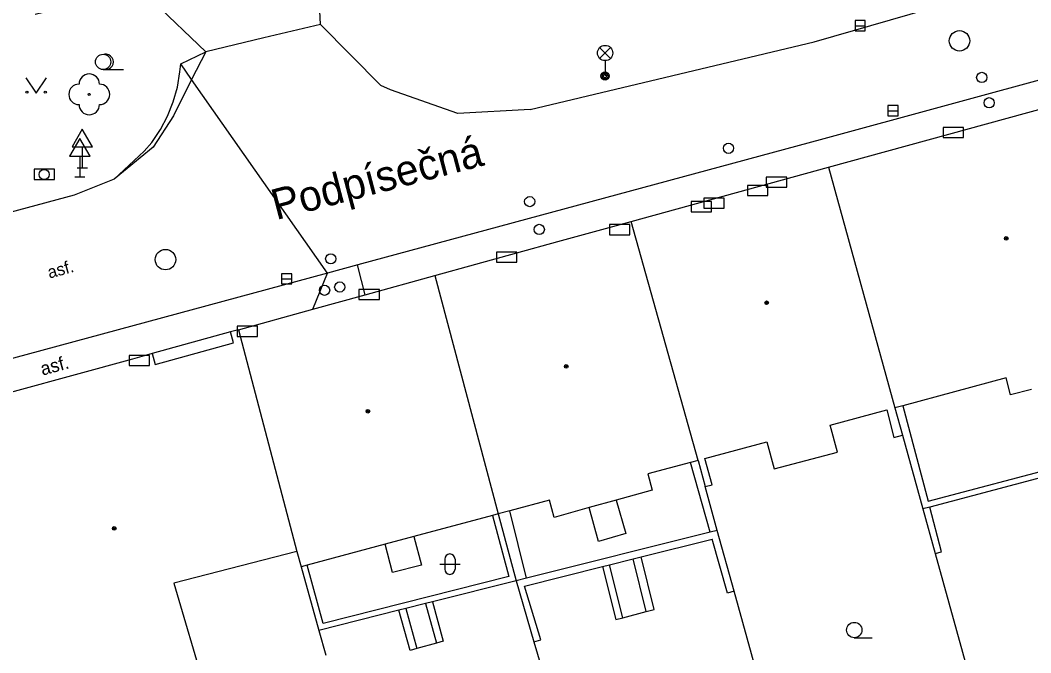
# Model space of a CAD drawing. Extents: x -596229 to -595156, y -1161237 to -1159376.
# Drawn here: x -595354.55 to -595305.08, y -1160726.29 to -1160695.32 of the extents above; entities that cross this region are included whole.
import ezdxf

# ---------------------------------------------------------------- set-up
doc = ezdxf.new("R2010")
doc.units = 0
for name, color, linetype in [('DOP - kresba z DSPS bez souradnic', 7, 'Continuous'), ('DOP - rozhrani ploch obecne', 7, 'Continuous'), ('Level 22', 7, 'Continuous'), ('Level 24', 7, 'Continuous'), ('Level 26', 7, 'Continuous'), ('Level 27', 7, 'Continuous'), ('Level 28', 7, 'Continuous'), ('Level 31', 7, 'Continuous'), ('Level 33', 7, 'Continuous'), ('Level 34', 7, 'Continuous'), ('Level 36', 7, 'Continuous'), ('Level 39', 7, 'Continuous'), ('Nazvy ulic', 7, 'Continuous'), ('Specificka linie pasportu komunikaci', 7, 'Continuous'), ('TM - budovy zdene_ betonove - VP', 7, 'Continuous'), ('TM - chodniky - VP', 7, 'Continuous'), ('TM - komunikace - VP', 7, 'Continuous'), ('TM - popis povrchu', 7, 'Continuous'), ('TM - rozhrani ploch obecne - VP', 7, 'Continuous')]:
    doc.layers.add(name, color=color, linetype=linetype)

msp = doc.modelspace()

# ---------------------------------------------------------------- linework, layer by layer
at = {"layer": 'DOP - kresba z DSPS bez souradnic'}
for points in [[(-595311.35, -1160714.19), (-595310.11, -1160718.86)], [(-595310.11, -1160718.86), (-595296.76, -1160715.34)], [(-595320.77, -1160720.38), (-595321.73, -1160716.97)], [(-595325.37, -1160718.81), (-595324.91, -1160720.45)], [(-595329.76, -1160722.63), (-595330.58, -1160719.34)], [(-595326.24, -1160720.83), (-595326.7, -1160719.18)], [(-595309.45, -1160721.34), (-595310.03, -1160719.15)], [(-595331.43, -1160719.56), (-595330.63, -1160722.55)], [(-595324.91, -1160720.45), (-595326.24, -1160720.83)], [(-595336.32, -1160722.35), (-595336.69, -1160720.97)], [(-595335.28, -1160720.59), (-595334.9, -1160722)], [(-595324.16, -1160721.59), (-595320.68, -1160720.72)], [(-595319.93, -1160723.37), (-595320.68, -1160720.72)], [(-595309.76, -1160721.42), (-595309.45, -1160721.34)], [(-595339.72, -1160724.85), (-595340.5, -1160721.99)], [(-595326.05, -1160722.06), (-595325.7, -1160721.98)], [(-595325.7, -1160721.98), (-595324.54, -1160721.69)], [(-595325.05, -1160724.57), (-595325.7, -1160721.98)], [(-595324.54, -1160721.69), (-595324.16, -1160721.59)], [(-595323.9, -1160724.26), (-595324.54, -1160721.69)], [(-595323.52, -1160724.16), (-595324.16, -1160721.59)], [(-595334.9, -1160722), (-595336.32, -1160722.35)], [(-595329.86, -1160723.02), (-595326.05, -1160722.06)], [(-595326.05, -1160722.06), (-595325.4, -1160724.66)], [(-595330.63, -1160722.55), (-595339.72, -1160724.85)], [(-595329.06, -1160725.65), (-595329.86, -1160723.02)], [(-595319.6, -1160723.27), (-595319.93, -1160723.37)], [(-595334.71, -1160723.88), (-595334.17, -1160725.81)], [(-595334.37, -1160723.79), (-595333.84, -1160725.72)], [(-595335.46, -1160726.17), (-595336.01, -1160724.2)], [(-595335.67, -1160724.12), (-595335.13, -1160726.08)], [(-595325.05, -1160724.57), (-595323.9, -1160724.26)], [(-595323.9, -1160724.26), (-595323.52, -1160724.16)], [(-595325.4, -1160724.66), (-595325.05, -1160724.57)], [(-595334.17, -1160725.81), (-595335.13, -1160726.08)], [(-595333.84, -1160725.72), (-595334.17, -1160725.81)], [(-595329.4, -1160725.75), (-595329.06, -1160725.65)], [(-595335.13, -1160726.08), (-595335.46, -1160726.17)]]:
    msp.add_lwpolyline(points, dxfattribs=at)
at = {"layer": 'DOP - rozhrani ploch obecne'}
for points in [[(-595311.36, -1160715.64), (-595310.36, -1160719.24)], [(-595296.69, -1160715.62), (-595310.03, -1160719.15)], [(-595320.43, -1160720.3), (-595321.02, -1160718.15)], [(-595331.16, -1160719.49), (-595330.28, -1160722.76)], [(-595310.03, -1160719.15), (-595310.36, -1160719.24)], [(-595310.36, -1160719.24), (-595309.76, -1160721.42)], [(-595320.77, -1160720.38), (-595329.76, -1160722.63)], [(-595320.43, -1160720.3), (-595320.77, -1160720.38)], [(-595319.6, -1160723.27), (-595320.43, -1160720.3)], [(-595309.76, -1160721.42), (-595306.34, -1160733.8)], [(-595340.8, -1160722.07), (-595339.93, -1160725.19)], [(-595330.28, -1160722.76), (-595334.37, -1160723.79)], [(-595329.76, -1160722.63), (-595330.28, -1160722.76)], [(-595330.28, -1160722.76), (-595329.4, -1160725.75)], [(-595315.74, -1160737.26), (-595319.6, -1160723.27)], [(-595334.71, -1160723.88), (-595335.67, -1160724.12)], [(-595334.37, -1160723.79), (-595334.71, -1160723.88)], [(-595336.01, -1160724.2), (-595339.93, -1160725.19)], [(-595335.67, -1160724.12), (-595336.01, -1160724.2)], [(-595339.93, -1160725.19), (-595339.59, -1160726.4)], [(-595329.4, -1160725.75), (-595327.51, -1160732.12)]]:
    msp.add_lwpolyline(points, dxfattribs=at)
at = {"layer": 'Level 22'}
msp.add_circle((-595351.17, -1160698.95), 0.05, dxfattribs=at)
for centre, start, end in [((-595351.17, -1160698.45), 0, 180), ((-595351.67, -1160698.95), 90, 270), ((-595350.67, -1160698.95), 270, 90), ((-595351.17, -1160699.45), 180, 0)]:
    msp.add_arc(centre, 0.5, start, end, dxfattribs=at)
at = {"layer": 'Level 24'}
for points in [[(-595309.368, -1160701.069), (-595308.368, -1160701.069), (-595308.368, -1160700.569), (-595309.368, -1160700.569)], [(-595353.868, -1160703.119), (-595352.868, -1160703.119), (-595352.868, -1160702.619), (-595353.868, -1160702.619)], [(-595318.028, -1160703.499), (-595317.028, -1160703.499), (-595317.028, -1160702.999), (-595318.028, -1160702.999)], [(-595318.947, -1160703.908), (-595317.947, -1160703.908), (-595317.947, -1160703.408), (-595318.947, -1160703.408)], [(-595321.087, -1160704.528), (-595320.087, -1160704.528), (-595320.087, -1160704.028), (-595321.087, -1160704.028)], [(-595321.707, -1160704.698), (-595320.707, -1160704.698), (-595320.707, -1160704.198), (-595321.707, -1160704.198)], [(-595325.707, -1160705.818), (-595324.707, -1160705.818), (-595324.707, -1160705.318), (-595325.707, -1160705.318)], [(-595331.238, -1160707.169), (-595330.238, -1160707.169), (-595330.238, -1160706.669), (-595331.238, -1160706.669)], [(-595337.968, -1160708.999), (-595336.968, -1160708.999), (-595336.968, -1160708.499), (-595337.968, -1160708.499)], [(-595343.937, -1160710.798), (-595342.937, -1160710.798), (-595342.937, -1160710.298), (-595343.937, -1160710.298)], [(-595349.217, -1160712.228), (-595348.217, -1160712.228), (-595348.217, -1160711.728), (-595349.217, -1160711.728)]]:
    msp.add_lwpolyline(points, close=True, dxfattribs=at)
at = {"layer": 'Level 26'}
for centre in [(-595307.48, -1160698.12), (-595319.88, -1160701.59), (-595329.61, -1160704.2), (-595339.35, -1160707), (-595339.65, -1160708.54)]:
    msp.add_circle(centre, 0.25, dxfattribs=at)
at = {"layer": 'Level 27'}
for p, q in [((-595313.68, -1160695.59), (-595313.18, -1160695.59)), ((-595312.07, -1160699.75), (-595311.57, -1160699.75)), ((-595341.76, -1160707.98), (-595341.26, -1160707.98))]:
    msp.add_line(p, q, dxfattribs=at)
for points in [[(-595313.68, -1160695.84), (-595313.18, -1160695.84), (-595313.18, -1160695.34), (-595313.68, -1160695.34)], [(-595312.07, -1160700), (-595311.57, -1160700), (-595311.57, -1160699.5), (-595312.07, -1160699.5)], [(-595341.76, -1160708.23), (-595341.26, -1160708.23), (-595341.26, -1160707.73), (-595341.76, -1160707.73)]]:
    msp.add_lwpolyline(points, close=True, dxfattribs=at)
for centre in [(-595308.57, -1160696.33), (-595347.44, -1160707.04)]:
    msp.add_circle(centre, 0.5, dxfattribs=at)
at = {"layer": 'Level 28'}
for centre in [(-595307.12, -1160699.36), (-595329.14, -1160705.56), (-595338.91, -1160708.38)]:
    msp.add_circle(centre, 0.25, dxfattribs=at)
at = {"layer": 'Level 31'}
msp.add_circle((-595353.38, -1160702.87), 0.25, dxfattribs=at)
at = {"layer": 'Level 33'}
for p, q in [((-595326.185, -1160697.19), (-595325.655, -1160696.66)), ((-595326.185, -1160696.66), (-595325.655, -1160697.19)), ((-595325.92, -1160697.3), (-595325.92, -1160698.05))]:
    msp.add_line(p, q, dxfattribs=at)
for centre, radius in [((-595325.92, -1160696.925), 0.375), ((-595325.92, -1160698.05), 0.2), ((-595325.92, -1160698.05), 0.145), ((-595325.92, -1160698.05), 0.0876)]:
    msp.add_circle(centre, radius, dxfattribs=at)
at = {"layer": 'Level 34'}
for p, q in [((-595351.51, -1160701.522), (-595351.51, -1160702.54)), ((-595351.63, -1160701.972), (-595351.63, -1160702.99)), ((-595351.76, -1160702.54), (-595351.26, -1160702.54)), ((-595351.88, -1160702.99), (-595351.38, -1160702.99))]:
    msp.add_line(p, q, dxfattribs=at)
for points in [[(-595352.01, -1160701.522), (-595351.01, -1160701.522), (-595351.51, -1160700.656)], [(-595352.13, -1160701.972), (-595351.13, -1160701.972), (-595351.63, -1160701.106)]]:
    msp.add_lwpolyline(points, close=True, dxfattribs=at)
at = {"layer": 'Level 36'}
for p, q in [((-595350.49, -1160697.735), (-595349.49, -1160697.735)), ((-595334.016, -1160721.946), (-595333.016, -1160721.946)), ((-595333.766, -1160721.696), (-595333.766, -1160722.196)), ((-595333.266, -1160721.696), (-595333.266, -1160722.196)), ((-595313.72, -1160725.545), (-595312.845, -1160725.545))]:
    msp.add_line(p, q, dxfattribs=at)
msp.add_lwpolyline([(-595354.27, -1160698.14), (-595353.77, -1160698.89), (-595353.27, -1160698.14)], dxfattribs=at)
for centre, radius in [((-595350.49, -1160697.36), 0.375), ((-595354.22, -1160698.84), 0.05), ((-595353.321, -1160698.84), 0.05), ((-595313.72, -1160725.17), 0.375)]:
    msp.add_circle(centre, radius, dxfattribs=at)
for centre, radius, start, end in [((-595350.365, -1160697.36), 0.375, 260.4059, 99.5941), ((-595333.516, -1160721.696), 0.25, 0, 180), ((-595333.516, -1160722.196), 0.25, 180, 0)]:
    msp.add_arc(centre, radius, start, end, dxfattribs=at)
at = {"layer": 'Level 39'}
for centre, radius in [((-595306.28, -1160706), 0.09), ((-595306.28, -1160706), 0.0398), ((-595318.01, -1160709.15), 0.09), ((-595318.01, -1160709.15), 0.0398), ((-595327.82, -1160712.27), 0.09), ((-595327.82, -1160712.27), 0.0398), ((-595337.53, -1160714.46), 0.09), ((-595337.53, -1160714.46), 0.0398), ((-595349.95, -1160720.2), 0.09), ((-595349.95, -1160720.2), 0.0398)]:
    msp.add_circle(centre, radius, dxfattribs=at)
at = {"layer": 'Specificka linie pasportu komunikaci'}
for points in [[(-595346.69, -1160697.45), (-595345.47, -1160696.86)], [(-595349.95, -1160703.1), (-595348.48, -1160701.73), (-595348.11, -1160701.3), (-595347.69, -1160700.67), (-595347.34, -1160700.01), (-595347.06, -1160699.31), (-595346.85, -1160698.59), (-595346.73, -1160697.85), (-595346.69, -1160697.45)], [(-595346.16, -1160698.22), (-595346.69, -1160697.45)], [(-595339.51, -1160707.7), (-595346.16, -1160698.22)], [(-595337.66, -1160708.76), (-595338.02, -1160707.36), (-595338.03, -1160707.3)], [(-595340.22, -1160709.47), (-595339.51, -1160707.7)]]:
    msp.add_lwpolyline(points, dxfattribs=at)
at = {"layer": 'TM - budovy zdene_ betonove - VP'}
for points in [[(-595314.99, -1160702.51), (-595301.36, -1160698.77)], [(-595324.64, -1160705.17), (-595314.99, -1160702.51)], [(-595314.99, -1160702.51), (-595311.73, -1160714.29)], [(-595328.23, -1160706.16), (-595324.64, -1160705.17)], [(-595321.37, -1160716.87), (-595324.64, -1160705.17)], [(-595334.25, -1160707.82), (-595328.23, -1160706.16)], [(-595337.66, -1160708.76), (-595334.25, -1160707.82)], [(-595334.25, -1160707.82), (-595331.16, -1160719.49)], [(-595340.22, -1160709.47), (-595337.66, -1160708.76)], [(-595343.87, -1160710.48), (-595340.22, -1160709.47)], [(-595343.87, -1160710.48), (-595344.26, -1160710.58)], [(-595344.11, -1160711.11), (-595344.26, -1160710.58)], [(-595343.87, -1160710.48), (-595341.01, -1160721.32)], [(-595347.94, -1160712.17), (-595344.11, -1160711.11)], [(-595348.09, -1160711.64), (-595348.48, -1160711.75), (-595349.06, -1160711.91), (-595357.67, -1160714.26)], [(-595348.09, -1160711.64), (-595347.94, -1160712.17)], [(-595306.29, -1160712.83), (-595311.35, -1160714.19)], [(-595306.07, -1160713.65), (-595306.29, -1160712.83)], [(-595305.05, -1160713.39), (-595306.07, -1160713.65)], [(-595314.9, -1160715.14), (-595312.13, -1160714.4)], [(-595312.13, -1160714.4), (-595311.78, -1160715.75)], [(-595311.35, -1160714.19), (-595311.73, -1160714.29)], [(-595311.73, -1160714.29), (-595311.36, -1160715.64)], [(-595314.55, -1160716.47), (-595314.9, -1160715.14)], [(-595321.03, -1160716.78), (-595318, -1160715.96)], [(-595318, -1160715.96), (-595317.65, -1160717.28)], [(-595311.78, -1160715.75), (-595311.36, -1160715.64)], [(-595317.65, -1160717.28), (-595314.55, -1160716.47)], [(-595321.73, -1160716.97), (-595323.82, -1160717.52)], [(-595321.37, -1160716.87), (-595321.73, -1160716.97)], [(-595321.37, -1160716.87), (-595321.02, -1160718.15)], [(-595320.68, -1160718.06), (-595321.03, -1160716.78)], [(-595323.82, -1160717.52), (-595323.61, -1160718.32)], [(-595323.61, -1160718.32), (-595325.37, -1160718.81)], [(-595321.02, -1160718.15), (-595320.68, -1160718.06)], [(-595328.64, -1160718.81), (-595330.58, -1160719.34)], [(-595328.41, -1160719.66), (-595328.64, -1160718.81)], [(-595325.37, -1160718.81), (-595326.7, -1160719.18)], [(-595331.16, -1160719.49), (-595331.43, -1160719.56)], [(-595330.58, -1160719.34), (-595331.16, -1160719.49)], [(-595326.7, -1160719.18), (-595328.41, -1160719.66)], [(-595331.43, -1160719.56), (-595335.28, -1160720.59)], [(-595336.69, -1160720.97), (-595340.5, -1160721.99)], [(-595335.28, -1160720.59), (-595336.69, -1160720.97)], [(-595341.01, -1160721.32), (-595347.03, -1160722.88)], [(-595341.01, -1160721.32), (-595340.8, -1160722.07)], [(-595340.5, -1160721.99), (-595340.8, -1160722.07)], [(-595347.03, -1160722.88), (-595345.51, -1160728.03)]]:
    msp.add_lwpolyline(points, dxfattribs=at)
at = {"layer": 'TM - chodniky - VP'}
for points in [[(-595339.85, -1160695.53), (-595340, -1160692.5), (-595339.66, -1160691.48)], [(-595353.82, -1160695.02), (-595349.64, -1160694), (-595348.03, -1160694.42), (-595345.47, -1160696.86)]]:
    msp.add_lwpolyline(points, dxfattribs=at)
at = {"layer": 'TM - komunikace - VP'}
for points in [[(-595273.47, -1160689.74), (-595315.21, -1160701.12), (-595338.03, -1160707.3)], [(-595329.58, -1160699.69), (-595315.68, -1160696.38), (-595292.3, -1160689.63)], [(-595339.85, -1160695.53), (-595342.63, -1160696.19)], [(-595336.89, -1160698.52), (-595339.85, -1160695.53)], [(-595342.63, -1160696.19), (-595345.47, -1160696.86)], [(-595345.47, -1160696.86), (-595346.16, -1160698.22)], [(-595346.16, -1160698.22), (-595347.05, -1160700)], [(-595336.42, -1160698.72), (-595336.89, -1160698.52)], [(-595333.13, -1160699.88), (-595336.42, -1160698.72)], [(-595329.58, -1160699.69), (-595333.13, -1160699.88)], [(-595347.05, -1160700), (-595348.04, -1160701.53)], [(-595348.04, -1160701.53), (-595349.95, -1160703.1)], [(-595349.95, -1160703.1), (-595351.91, -1160703.89)], [(-595351.91, -1160703.89), (-595357.8, -1160705.47)], [(-595338.03, -1160707.3), (-595339.51, -1160707.7)], [(-595339.51, -1160707.7), (-595360.8, -1160713.47)]]:
    msp.add_lwpolyline(points, dxfattribs=at)
at = {"layer": 'TM - rozhrani ploch obecne - VP'}
msp.add_lwpolyline([(-595344.26, -1160710.58), (-595348.09, -1160711.64)], dxfattribs=at)

# ---------------------------------------------------------------- texts
at = {"layer": 'Nazvy ulic'}
msp.add_text('Podpísečná', height=1.5, rotation=14.749, dxfattribs=at).set_placement((-595342.024, -1160705.109))
at = {"layer": 'TM - popis povrchu'}
for height, rotation, p in [(0.6, 15.381, (-595353.12, -1160707.97)), (0.65, 15.3, (-595353.46, -1160712.72))]:
    msp.add_text('asf.', height=height, rotation=rotation, dxfattribs=at).set_placement(p)

doc.saveas('drawing.dxf')
